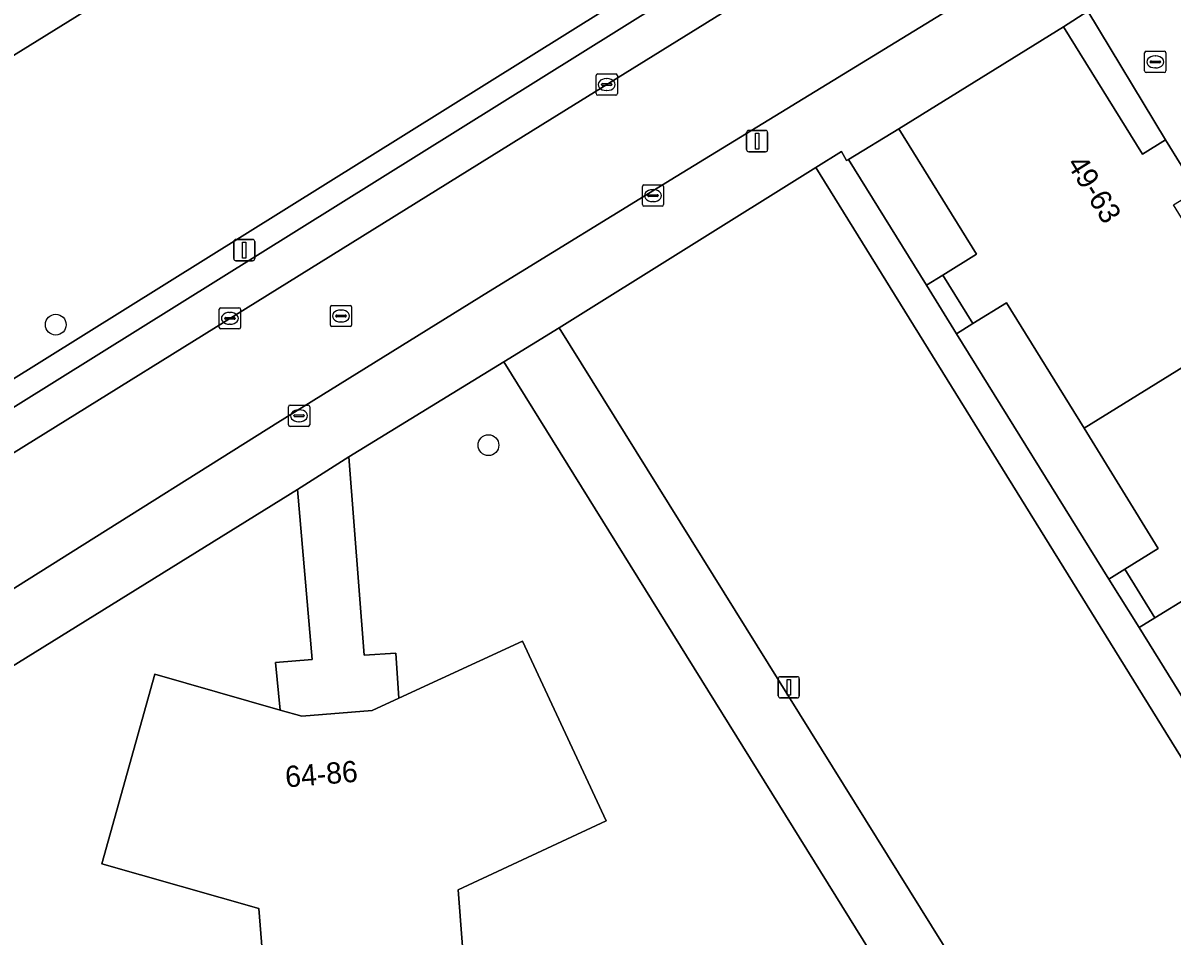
# Model space of a CAD drawing. Extents: x 160030 to 160839, y 385325 to 386450.
# Drawn here: x 160134.8 to 160188.9, y 386130.1 to 386173.1 of the extents above; entities that cross this region are included whole.
import ezdxf

# ---------------------------------------------------------------- set-up
doc = ezdxf.new("R2010")
doc.units = 0
for name, color, linetype in [('IMGEO_Berm_groen', 7, 'Continuous'), ('IMGEO_Boom', 7, 'Continuous'), ('IMGEO_Brandkraan', 7, 'Continuous'), ('IMGEO_Erf', 7, 'Continuous'), ('IMGEO_Groenvoorziening', 7, 'Continuous'), ('IMGEO_Kolk', 7, 'Continuous'), ('IMGEO_Lichtmast', 7, 'Continuous'), ('IMGEO_Pand', 7, 'Continuous'), ('IMGEO_Pand_nummerreeks', 7, 'Continuous'), ('IMGEO_Parkeervlak_open', 7, 'Continuous'), ('IMGEO_Rijbaan_lokaal_open', 7, 'Continuous'), ('IMGEO_Rijbaan_regionaal_gesloten', 7, 'Continuous'), ('IMGEO_Rioolput', 7, 'Continuous'), ('IMGEO_Voetpad_op_trap', 7, 'Continuous'), ('IMGEO_Voetpad_open', 7, 'Continuous')]:
    doc.layers.add(name, color=color, linetype=linetype)

msp = doc.modelspace()

# ---------------------------------------------------------------- linework, layer by layer
at = {"layer": 'IMGEO_Berm_groen'}
for points in [[(160234.469, 386218.598), (160277.33, 386245.172), (160280.701, 386245.111), (160288.622, 386250), (160297.811, 386255.671), (160290.722, 386267.055), (160290.073, 386268.104), (160268.911, 386254.994), (160262.546, 386251.044), (160260.864, 386250), (160234.899, 386233.885), (160206.043, 386216.043), (160153.804, 386183.592), (160128.715, 386168.047), (160086.922, 386142.123), (160078.853, 386137.104), (160078.685, 386136.999), (160079.791, 386135.22), (160079.109, 386134.797), (160079.894, 386133.531), (160076.58, 386131.475), (160075.795, 386132.741), (160071.15, 386129.885)], [(160077.328, 386121.006), (160081.949, 386123.902), (160132.017, 386154.864), (160181.265, 386185.59), (160234.469, 386218.598)]]:
    msp.add_lwpolyline(points, dxfattribs=at)
at = {"layer": 'IMGEO_Boom'}
for centre in [(160136.363, 386158.873), (160156.727, 386153.203)]:
    msp.add_circle(centre, 0.489, dxfattribs=at)
at = {"layer": 'IMGEO_Brandkraan'}
for p, q in [((160187.611, 386170.811), (160187.611, 386171.663)), ((160187.686, 386171.737), (160188.538, 386171.737)), ((160188.612, 386171.663), (160188.612, 386170.811)), ((160187.87, 386171.231), (160187.87, 386171.243)), ((160188.308, 386171.194), (160187.91, 386171.194)), ((160187.913, 386171.28), (160188.311, 386171.28)), ((160188.099, 386171.517), (160188.124, 386171.517)), ((160188.354, 386171.243), (160188.354, 386171.231)), ((160188.538, 386170.737), (160187.686, 386170.737)), ((160188.122, 386170.957), (160188.097, 386170.957))]:
    msp.add_line(p, q, dxfattribs=at)
for points in [[(160187.611, 386170.811), (160187.611, 386171.663)], [(160187.686, 386171.737), (160188.538, 386171.737)], [(160188.612, 386171.663), (160188.612, 386170.811)], [(160188.538, 386170.737), (160187.686, 386170.737)]]:
    msp.add_lwpolyline(points, dxfattribs=at)
for centre, radius, start, end in [((160187.688, 386171.661), 0.0765, 91.552, 178.448), ((160187.688, 386171.661), 0.0765, 91.552, 178.448), ((160188.536, 386171.661), 0.0765, 1.552, 88.448), ((160188.536, 386171.661), 0.0765, 1.552, 88.448), ((160187.91, 386171.24), 0.0403, 85.8775, 175.7526), ((160187.907, 386171.23), 0.0366, 178.938, 274.7102), ((160188.311, 386171.237), 0.043, 264.8664, 352.4533), ((160188.315, 386171.242), 0.0386, 1.7309, 96.639), ((160187.688, 386170.813), 0.0765, 181.552, 268.448), ((160187.688, 386170.813), 0.0765, 181.552, 268.448), ((160188.536, 386170.813), 0.0765, 271.552, 358.448), ((160188.536, 386170.813), 0.0765, 271.552, 358.448)]:
    msp.add_arc(centre, radius, start, end, dxfattribs=at)
for centre, major_axis, ratio, start_param, end_param in [((160188.098, 386171.237), (-0.387, 0.002), 0.722429, 4.712389, 7.853982), ((160188.123, 386171.237), (-0.39, 0.002), 0.717154, 1.570796, 4.712389)]:
    msp.add_ellipse(centre, major_axis=major_axis, ratio=ratio, start_param=start_param, end_param=end_param, dxfattribs=at)
at = {"layer": 'IMGEO_Erf'}
msp.add_lwpolyline([(160188.598, 386167.569), (160184.94, 386173.628), (160183.8, 386172.886), (160187.504, 386166.893)], close=True, dxfattribs=at)
for points in [[(160084.42, 386065.846), (160176.734, 386123.221), (160178.023, 386124.022), (160157.455, 386157.125), (160150.164, 386152.647), (160150.883, 386143.318), (160152.373, 386143.42), (160152.515, 386141.297), (160158.323, 386143.987), (160162.274, 386135.532), (160155.31, 386132.282), (160155.906, 386124.482), (160152.696, 386124.235), (160153.54, 386113.58), (160143.628, 386112.876), (160142.77, 386123.45), (160146.539, 386123.756), (160145.919, 386131.396), (160138.538, 386133.5)], [(160138.538, 386133.5), (160141.034, 386142.422), (160146.918, 386140.74), (160146.704, 386142.971), (160148.434, 386143.112), (160147.737, 386151.111), (160118.647, 386133.098), (160119.467, 386123.78)]]:
    msp.add_lwpolyline(points, dxfattribs=at)
at = {"layer": 'IMGEO_Groenvoorziening'}
for points in [[(160176.044, 386168.092), (160173.67, 386166.644), (160177.344, 386160.729), (160178.114, 386161.207), (160179.695, 386162.184)], [(160184.761, 386153.996), (160181.11, 386159.903), (160179.525, 386158.923), (160178.761, 386158.448), (160185.932, 386146.903), (160186.683, 386147.37), (160188.255, 386148.342)], [(160189.682, 386146.058), (160188.098, 386145.079), (160187.352, 386144.616), (160194.416, 386133.242), (160195.137, 386133.69), (160196.721, 386134.669), (160193.261, 386140.268)]]:
    msp.add_lwpolyline(points, close=True, dxfattribs=at)
for points in [[(160172.13, 386166.269), (160160.061, 386158.73), (160180.68, 386125.597), (160180.968, 386125.792), (160181.251, 386125.984)], [(160207.36, 386106.521), (160208.664, 386107.329), (160172.13, 386166.269)]]:
    msp.add_lwpolyline(points, dxfattribs=at)
at = {"layer": 'IMGEO_Kolk'}
for p, q in [((160161.794, 386169.746), (160161.794, 386170.598)), ((160161.869, 386170.672), (160162.721, 386170.672)), ((160162.795, 386170.598), (160162.795, 386169.746)), ((160162.053, 386170.166), (160162.053, 386170.178)), ((160162.491, 386170.129), (160162.093, 386170.129)), ((160162.096, 386170.215), (160162.494, 386170.215)), ((160162.282, 386170.452), (160162.307, 386170.452)), ((160162.537, 386170.178), (160162.537, 386170.166)), ((160162.721, 386169.672), (160161.869, 386169.672)), ((160162.305, 386169.892), (160162.28, 386169.892)), ((160163.971, 386164.52), (160163.971, 386165.372)), ((160164.046, 386165.446), (160164.898, 386165.446)), ((160164.459, 386165.226), (160164.484, 386165.226)), ((160164.972, 386165.372), (160164.972, 386164.52)), ((160164.23, 386164.94), (160164.23, 386164.952)), ((160164.668, 386164.903), (160164.27, 386164.903)), ((160164.273, 386164.989), (160164.671, 386164.989)), ((160164.482, 386164.666), (160164.457, 386164.666)), ((160164.714, 386164.952), (160164.714, 386164.94)), ((160164.898, 386164.446), (160164.046, 386164.446)), ((160144.058, 386158.744), (160144.058, 386159.596)), ((160144.133, 386159.67), (160144.985, 386159.67)), ((160144.36, 386159.213), (160144.758, 386159.213)), ((160144.546, 386159.45), (160144.571, 386159.45)), ((160145.059, 386159.596), (160145.059, 386158.744)), ((160144.985, 386158.67), (160144.133, 386158.67)), ((160144.317, 386159.164), (160144.317, 386159.176)), ((160144.755, 386159.127), (160144.357, 386159.127)), ((160144.569, 386158.89), (160144.544, 386158.89)), ((160144.801, 386159.176), (160144.801, 386159.164)), ((160147.314, 386154.161), (160147.314, 386155.013)), ((160147.389, 386155.087), (160148.241, 386155.087)), ((160148.315, 386155.013), (160148.315, 386154.161)), ((160147.573, 386154.581), (160147.573, 386154.593)), ((160148.011, 386154.544), (160147.613, 386154.544)), ((160147.616, 386154.63), (160148.014, 386154.63)), ((160147.802, 386154.867), (160147.827, 386154.867)), ((160148.057, 386154.593), (160148.057, 386154.581)), ((160148.241, 386154.087), (160147.389, 386154.087)), ((160147.825, 386154.307), (160147.8, 386154.307))]:
    msp.add_line(p, q, dxfattribs=at)
for points in [[(160161.794, 386169.746), (160161.794, 386170.598)], [(160161.869, 386170.672), (160162.721, 386170.672)], [(160162.795, 386170.598), (160162.795, 386169.746)], [(160162.721, 386169.672), (160161.869, 386169.672)], [(160163.971, 386164.52), (160163.971, 386165.372)], [(160164.046, 386165.446), (160164.898, 386165.446)], [(160164.972, 386165.372), (160164.972, 386164.52)], [(160164.898, 386164.446), (160164.046, 386164.446)], [(160144.058, 386158.744), (160144.058, 386159.596)], [(160144.133, 386159.67), (160144.985, 386159.67)], [(160145.059, 386159.596), (160145.059, 386158.744)], [(160144.985, 386158.67), (160144.133, 386158.67)], [(160147.314, 386154.161), (160147.314, 386155.013)], [(160147.389, 386155.087), (160148.241, 386155.087)], [(160148.315, 386155.013), (160148.315, 386154.161)], [(160148.241, 386154.087), (160147.389, 386154.087)]]:
    msp.add_lwpolyline(points, dxfattribs=at)
for centre, radius, start, end in [((160161.871, 386170.596), 0.0765, 91.552, 178.448), ((160161.871, 386170.596), 0.0765, 91.552, 178.448), ((160162.719, 386170.596), 0.0765, 1.552, 88.448), ((160162.719, 386170.596), 0.0765, 1.552, 88.448), ((160162.093, 386170.175), 0.0403, 85.8775, 175.7526), ((160162.09, 386170.165), 0.0366, 178.938, 274.7102), ((160162.494, 386170.172), 0.043, 264.8664, 352.4533), ((160162.498, 386170.177), 0.0386, 1.7309, 96.639), ((160161.871, 386169.748), 0.0765, 181.552, 268.448), ((160161.871, 386169.748), 0.0765, 181.552, 268.448), ((160162.719, 386169.748), 0.0765, 271.552, 358.448), ((160162.719, 386169.748), 0.0765, 271.552, 358.448), ((160164.048, 386165.37), 0.0765, 91.552, 178.448), ((160164.048, 386165.37), 0.0765, 91.552, 178.448), ((160164.896, 386165.37), 0.0765, 1.552, 88.448), ((160164.896, 386165.37), 0.0765, 1.552, 88.448), ((160164.27, 386164.949), 0.0403, 85.8775, 175.7526), ((160164.267, 386164.939), 0.0366, 178.938, 274.7102), ((160164.671, 386164.946), 0.043, 264.8664, 352.4533), ((160164.675, 386164.951), 0.0386, 1.7309, 96.639), ((160164.048, 386164.522), 0.0765, 181.552, 268.448), ((160164.048, 386164.522), 0.0765, 181.552, 268.448), ((160164.896, 386164.522), 0.0765, 271.552, 358.448), ((160164.896, 386164.522), 0.0765, 271.552, 358.448), ((160144.135, 386159.594), 0.0765, 91.552, 178.448), ((160144.135, 386159.594), 0.0765, 91.552, 178.448), ((160144.357, 386159.173), 0.0403, 85.8775, 175.7526), ((160144.762, 386159.175), 0.0386, 1.7309, 96.639), ((160144.983, 386159.594), 0.0765, 1.552, 88.448), ((160144.983, 386159.594), 0.0765, 1.552, 88.448), ((160144.135, 386158.746), 0.0765, 181.552, 268.448), ((160144.135, 386158.746), 0.0765, 181.552, 268.448), ((160144.354, 386159.163), 0.0366, 178.938, 274.7102), ((160144.758, 386159.17), 0.043, 264.8664, 352.4533), ((160144.983, 386158.746), 0.0765, 271.552, 358.448), ((160144.983, 386158.746), 0.0765, 271.552, 358.448), ((160147.391, 386155.011), 0.0765, 91.552, 178.448), ((160147.391, 386155.011), 0.0765, 91.552, 178.448), ((160148.239, 386155.011), 0.0765, 1.552, 88.448), ((160148.239, 386155.011), 0.0765, 1.552, 88.448), ((160147.613, 386154.59), 0.0403, 85.8775, 175.7526), ((160147.61, 386154.58), 0.0366, 178.938, 274.7102), ((160148.014, 386154.587), 0.043, 264.8664, 352.4533), ((160148.018, 386154.592), 0.0386, 1.7309, 96.639), ((160147.391, 386154.163), 0.0765, 181.552, 268.448), ((160147.391, 386154.163), 0.0765, 181.552, 268.448), ((160148.239, 386154.163), 0.0765, 271.552, 358.448), ((160148.239, 386154.163), 0.0765, 271.552, 358.448)]:
    msp.add_arc(centre, radius, start, end, dxfattribs=at)
for centre, major_axis, ratio, start_param, end_param in [((160162.281, 386170.172), (-0.387, 0.002), 0.722429, 4.712389, 7.853982), ((160162.306, 386170.172), (-0.39, 0.002), 0.717154, 1.570796, 4.712389), ((160164.458, 386164.946), (-0.387, 0.002), 0.722429, 4.712389, 7.853982), ((160164.483, 386164.946), (-0.39, 0.002), 0.717154, 1.570796, 4.712389), ((160144.545, 386159.17), (-0.387, 0.002), 0.722429, 4.712389, 7.853982), ((160144.57, 386159.17), (-0.39, 0.002), 0.717154, 1.570796, 4.712389), ((160147.801, 386154.587), (-0.387, 0.002), 0.722429, 4.712389, 7.853982), ((160147.826, 386154.587), (-0.39, 0.002), 0.717154, 1.570796, 4.712389)]:
    msp.add_ellipse(centre, major_axis=major_axis, ratio=ratio, start_param=start_param, end_param=end_param, dxfattribs=at)
at = {"layer": 'IMGEO_Lichtmast'}
for p, q in [((160168.878, 386167.111), (160168.878, 386167.911)), ((160168.878, 386167.911), (160168.878, 386167.111)), ((160168.978, 386168.011), (160169.768, 386168.011)), ((160169.768, 386168.011), (160168.978, 386168.011)), ((160169.868, 386167.911), (160169.868, 386167.111)), ((160169.868, 386167.111), (160169.868, 386167.911)), ((160169.768, 386167.011), (160168.978, 386167.011)), ((160168.978, 386167.011), (160169.768, 386167.011)), ((160144.739, 386161.984), (160144.739, 386162.784)), ((160144.739, 386162.784), (160144.739, 386161.984)), ((160144.839, 386162.884), (160145.629, 386162.884)), ((160145.629, 386162.884), (160144.839, 386162.884)), ((160145.729, 386162.784), (160145.729, 386161.984)), ((160145.729, 386161.984), (160145.729, 386162.784)), ((160145.629, 386161.884), (160144.839, 386161.884)), ((160144.839, 386161.884), (160145.629, 386161.884)), ((160170.369, 386141.409), (160170.369, 386142.209)), ((160170.369, 386142.209), (160170.369, 386141.409)), ((160170.469, 386142.309), (160171.259, 386142.309)), ((160171.259, 386142.309), (160170.469, 386142.309)), ((160171.359, 386142.209), (160171.359, 386141.409)), ((160171.359, 386141.409), (160171.359, 386142.209)), ((160171.259, 386141.309), (160170.469, 386141.309)), ((160170.469, 386141.309), (160171.259, 386141.309))]:
    msp.add_line(p, q, dxfattribs=at)
for points in [[(160169.298, 386167.886), (160169.448, 386167.886), (160169.448, 386167.136), (160169.298, 386167.136), (160169.298, 386167.886)], [(160145.159, 386162.759), (160145.309, 386162.759), (160145.309, 386162.009), (160145.159, 386162.009), (160145.159, 386162.759)], [(160170.789, 386142.184), (160170.939, 386142.184), (160170.939, 386141.434), (160170.789, 386141.434), (160170.789, 386142.184)]]:
    msp.add_lwpolyline(points, dxfattribs=at)
for centre, start, end in [((160168.978, 386167.911), 90, 180), ((160168.978, 386167.911), 90, 180), ((160169.768, 386167.911), 0, 90), ((160169.768, 386167.911), 360, 90), ((160168.978, 386167.111), 180, 270), ((160168.978, 386167.111), 180, 270), ((160169.768, 386167.111), 270, 0), ((160169.768, 386167.111), 270, 0), ((160144.839, 386162.784), 90, 180), ((160144.839, 386162.784), 90, 180), ((160145.629, 386162.784), 0, 90), ((160145.629, 386162.784), 360, 90), ((160144.839, 386161.984), 180, 270), ((160144.839, 386161.984), 180, 270), ((160145.629, 386161.984), 270, 0), ((160145.629, 386161.984), 270, 0), ((160170.469, 386142.209), 90, 180), ((160170.469, 386142.209), 90, 180), ((160171.259, 386142.209), 0, 90), ((160171.259, 386142.209), 360, 90), ((160170.469, 386141.409), 180, 270), ((160170.469, 386141.409), 180, 270), ((160171.259, 386141.409), 270, 0), ((160171.259, 386141.409), 270, 0)]:
    msp.add_arc(centre, 0.1, start, end, dxfattribs=at)
at = {"layer": 'IMGEO_Pand'}
for points in [[(160187.504, 386166.893), (160183.8, 386172.886), (160176.044, 386168.092), (160179.695, 386162.184), (160178.114, 386161.207), (160179.525, 386158.923), (160181.11, 386159.903), (160184.761, 386153.996), (160192.503, 386158.781), (160188.964, 386164.506), (160190.069, 386165.189), (160188.598, 386167.569)], [(160196.042, 386153.055), (160192.503, 386158.781), (160184.761, 386153.996), (160188.255, 386148.342), (160186.683, 386147.37), (160188.098, 386145.079), (160189.682, 386146.058), (160193.261, 386140.268), (160201.007, 386145.056), (160197.49, 386150.747), (160198.561, 386151.408), (160197.128, 386153.726)], [(160151.259, 386140.715), (160147.946, 386140.446), (160146.918, 386140.74), (160141.034, 386142.422), (160138.538, 386133.5), (160145.919, 386131.396), (160146.539, 386123.756), (160142.77, 386123.45), (160143.628, 386112.876), (160153.54, 386113.58), (160152.696, 386124.235), (160155.906, 386124.482), (160155.31, 386132.282), (160162.274, 386135.532), (160158.323, 386143.987), (160152.515, 386141.297)]]:
    msp.add_lwpolyline(points, close=True, dxfattribs=at)
at = {"layer": 'IMGEO_Parkeervlak_open'}
for points in [[(160280.607, 386243.974), (160277.792, 386244.025), (160277.52, 386243.95), (160235.069, 386217.631), (160181.866, 386184.624), (160132.617, 386153.897), (160082.55, 386122.936), (160077.216, 386119.593)], [(160075.382, 386116.189), (160086.635, 386123.19), (160121.882, 386145.099), (160159.295, 386168.312), (160197, 386191.681)]]:
    msp.add_lwpolyline(points, dxfattribs=at)
at = {"layer": 'IMGEO_Rijbaan_lokaal_open'}
for points in [[(160195.535, 386184.31), (160204.903, 386190.137), (160202.023, 386194.798), (160197, 386191.681), (160159.295, 386168.312), (160121.882, 386145.099), (160086.635, 386123.19), (160075.382, 386116.189), (160074.167, 386115.433)], [(160119.733, 386137.358), (160126.429, 386141.473), (160146.817, 386154.266), (160156.724, 386160.411), (160165.557, 386165.852), (160180.827, 386175.198)]]:
    msp.add_lwpolyline(points, dxfattribs=at)
at = {"layer": 'IMGEO_Rijbaan_regionaal_gesloten'}
msp.add_lwpolyline([(160044.127, 386115.536), (160048.296, 386118.133), (160050.756, 386119.651), (160051.918, 386120.389), (160064.409, 386128.144), (160069.72, 386131.423), (160078.685, 386136.999), (160078.853, 386137.104), (160086.922, 386142.123), (160128.715, 386168.047), (160153.804, 386183.592), (160206.043, 386216.043), (160234.899, 386233.885), (160260.864, 386250), (160262.546, 386251.044), (160268.911, 386254.994), (160290.073, 386268.104), (160291.289, 386268.857), (160292.973, 386269.9), (160296.964, 386272.372), (160320.014, 386286.663), (160329.851, 386292.79), (160333.365, 386294.979)], dxfattribs=at)
at = {"layer": 'IMGEO_Rioolput'}
for p, q in [((160149.363, 386159.781), (160150.215, 386159.781)), ((160149.288, 386158.855), (160149.288, 386159.707)), ((160149.547, 386159.275), (160149.547, 386159.287)), ((160149.985, 386159.238), (160149.587, 386159.238)), ((160149.59, 386159.324), (160149.988, 386159.324)), ((160149.776, 386159.561), (160149.801, 386159.561)), ((160150.031, 386159.287), (160150.031, 386159.275)), ((160150.289, 386159.707), (160150.289, 386158.855)), ((160150.215, 386158.781), (160149.363, 386158.781)), ((160149.799, 386159.001), (160149.774, 386159.001))]:
    msp.add_line(p, q, dxfattribs=at)
for points in [[(160149.363, 386159.781), (160150.215, 386159.781)], [(160149.288, 386158.855), (160149.288, 386159.707)], [(160150.289, 386159.707), (160150.289, 386158.855)], [(160150.215, 386158.781), (160149.363, 386158.781)]]:
    msp.add_lwpolyline(points, dxfattribs=at)
for centre, radius, start, end in [((160149.365, 386159.705), 0.0765, 91.552, 178.448), ((160149.365, 386159.705), 0.0765, 91.552, 178.448), ((160150.213, 386159.705), 0.0765, 1.552, 88.448), ((160150.213, 386159.705), 0.0765, 1.552, 88.448), ((160149.587, 386159.284), 0.0403, 85.8775, 175.7526), ((160149.584, 386159.274), 0.0366, 178.938, 274.7102), ((160149.988, 386159.281), 0.043, 264.8664, 352.4533), ((160149.992, 386159.286), 0.0386, 1.7309, 96.639), ((160149.365, 386158.857), 0.0765, 181.552, 268.448), ((160149.365, 386158.857), 0.0765, 181.552, 268.448), ((160150.213, 386158.857), 0.0765, 271.552, 358.448), ((160150.213, 386158.857), 0.0765, 271.552, 358.448)]:
    msp.add_arc(centre, radius, start, end, dxfattribs=at)
for centre, major_axis, ratio, start_param, end_param in [((160149.775, 386159.281), (-0.387, 0.002), 0.722429, 4.712389, 7.853982), ((160149.8, 386159.281), (-0.39, 0.002), 0.717154, 1.570796, 4.712389)]:
    msp.add_ellipse(centre, major_axis=major_axis, ratio=ratio, start_param=start_param, end_param=end_param, dxfattribs=at)
at = {"layer": 'IMGEO_Voetpad_op_trap'}
for points in [[(160178.114, 386161.207), (160177.344, 386160.729), (160178.761, 386158.448), (160179.525, 386158.923)], [(160186.683, 386147.37), (160185.932, 386146.903), (160187.352, 386144.616), (160188.098, 386145.079)]]:
    msp.add_lwpolyline(points, close=True, dxfattribs=at)
at = {"layer": 'IMGEO_Voetpad_open'}
for points in [[(160341.022, 386282.591), (160315.759, 386266.812), (160299.088, 386256.53), (160291.945, 386267.798), (160291.289, 386268.857), (160290.073, 386268.104), (160290.722, 386267.055), (160297.811, 386255.671), (160288.622, 386250), (160280.701, 386245.111), (160277.33, 386245.172), (160234.469, 386218.598), (160181.265, 386185.59), (160132.017, 386154.864), (160081.949, 386123.902), (160077.328, 386121.006)], [(160077.216, 386119.593), (160082.55, 386122.936), (160132.617, 386153.897), (160181.866, 386184.624), (160235.069, 386217.631), (160277.52, 386243.95), (160277.792, 386244.025), (160280.607, 386243.974)], [(160116.22, 386131.592), (160118.647, 386133.098), (160147.737, 386151.111), (160150.164, 386152.647), (160157.455, 386157.125), (160160.061, 386158.73), (160172.13, 386166.269), (160173.339, 386167.024), (160173.586, 386166.593), (160173.67, 386166.644), (160176.044, 386168.092), (160183.8, 386172.886), (160184.94, 386173.628), (160186.621, 386175.544)], [(160181.672, 386175.731), (160180.827, 386175.198), (160165.557, 386165.852), (160156.724, 386160.411), (160146.817, 386154.266), (160126.429, 386141.473), (160119.733, 386137.358)], [(160186.621, 386175.544), (160184.94, 386173.628), (160188.598, 386167.569), (160190.069, 386165.189), (160197.128, 386153.726), (160198.561, 386151.408), (160205.629, 386140.047), (160207.096, 386137.673), (160214.1, 386126.287), (160215.559, 386123.926), (160219.724, 386117.207)], [(160181.251, 386125.984), (160180.968, 386125.792), (160180.68, 386125.597), (160160.061, 386158.73), (160157.455, 386157.125), (160178.023, 386124.022), (160176.734, 386123.221), (160178.667, 386120.27), (160180.699, 386121.524)]]:
    msp.add_lwpolyline(points, dxfattribs=at)
for points in [[(160187.352, 386144.616), (160185.932, 386146.903), (160178.761, 386158.448), (160177.344, 386160.729), (160173.67, 386166.644), (160173.586, 386166.593), (160173.339, 386167.024), (160172.13, 386166.269), (160208.664, 386107.329), (160209.998, 386108.156), (160204.401, 386117.167), (160203, 386119.423), (160195.868, 386130.905), (160194.416, 386133.242)], [(160147.737, 386151.111), (160148.434, 386143.112), (160146.704, 386142.971), (160146.918, 386140.74), (160147.946, 386140.446), (160151.259, 386140.715), (160152.515, 386141.297), (160152.373, 386143.42), (160150.883, 386143.318), (160150.164, 386152.647)]]:
    msp.add_lwpolyline(points, close=True, dxfattribs=at)

# ---------------------------------------------------------------- texts
at = {"layer": 'IMGEO_Pand_nummerreeks'}
for s, rotation, p in [('49-63', 301.6743, (160183.918, 386166.448)), ('64-86', 4.642, (160147.2, 386137.094))]:
    msp.add_text(s, height=1, rotation=rotation, dxfattribs=at).set_placement(p)

doc.saveas('drawing.dxf')
